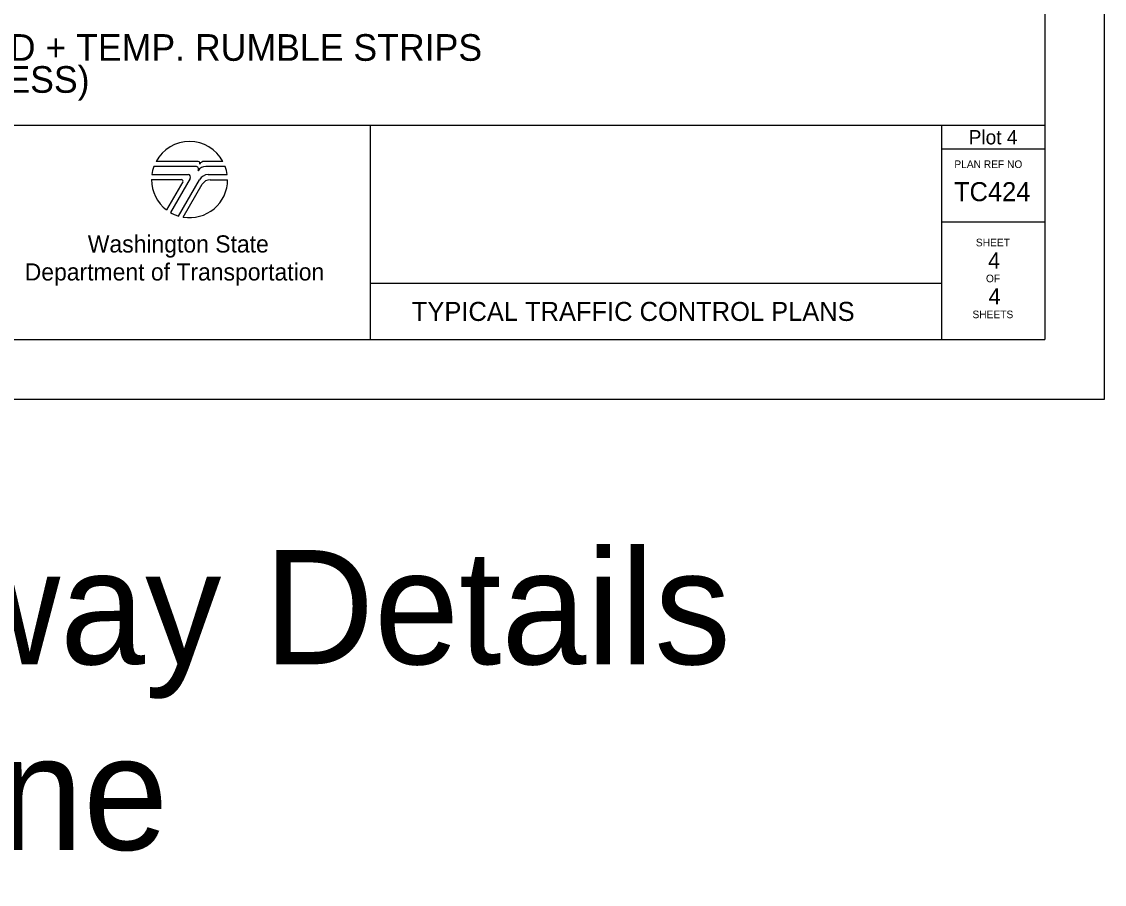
# Model space of a CAD drawing. Extents: x 99998.9 to 100095.7, y 99995 to 100010.7.
# Drawn here: x 100070.38 to 100076.06, y 99997.14 to 100001.67 of the extents above; entities that cross this region are included whole.
import ezdxf

# ---------------------------------------------------------------- set-up
doc = ezdxf.new("R2010")
doc.units = 0
for name, color, linetype in [('SH_DE_DetailHeading1Text', 7, 'Continuous'), ('SH_GI_PlotLimits', 7, 'Continuous'), ('SH_GI_SheetBorder', 7, 'Continuous'), ('SH_GI_SheetLocationText', 7, 'Continuous'), ('SH_GI_SheetTextInCells', 7, 'Continuous'), ('SH_GI_TitleBlockText', 7, 'Continuous'), ('SH_GI_WSDOTLogo', 7, 'Continuous')]:
    doc.layers.add(name, color=color, linetype=linetype)

msp = doc.modelspace()

# ---------------------------------------------------------------- linework, layer by layer
at = {"layer": 'SH_GI_PlotLimits'}
msp.add_lwpolyline([(100059.0625, 99999.6875), (100076.0625, 99999.6875), (100076.0625, 100010.6875), (100059.0625, 100010.6875)], close=True, dxfattribs=at)
at = {"layer": 'SH_GI_SheetBorder'}
for p, q in [((100075.75, 100010.375), (100075.75, 100000)), ((100060, 100001.1259), (100075.75, 100001.1259)), ((100072.2055, 100001.1259), (100072.2055, 100000)), ((100075.2079, 100001.1259), (100075.2079, 100000)), ((100075.2079, 100001.0008), (100075.75, 100001.0008)), ((100075.2079, 100000.6176), (100075.75, 100000.6176)), ((100072.2055, 100000.2955), (100075.2079, 100000.2955)), ((100060, 100000), (100075.75, 100000))]:
    msp.add_line(p, q, dxfattribs=at)
at = {"layer": 'SH_GI_WSDOTLogo'}
for p, q in [((100071.2894, 100000.9094), (100071.0697, 100000.9094)), ((100071.303, 100000.9354), (100071.0815, 100000.9354)), ((100071.433, 100000.9354), (100071.3351, 100000.9354)), ((100071.343, 100000.9094), (100071.3429, 100000.9094)), ((100071.4448, 100000.9094), (100071.343, 100000.9094)), ((100071.0572, 100000.84), (100071.2148, 100000.84)), ((100071.059, 100000.8661), (100071.2496, 100000.8661)), ((100071.261, 100000.8464), (100071.1567, 100000.6672)), ((100071.1989, 100000.6487), (100071.3089, 100000.839)), ((100071.3558, 100000.8661), (100071.4555, 100000.8661)), ((100071.3655, 100000.8394), (100071.4572, 100000.8394)), ((100071.222, 100000.8277), (100071.1364, 100000.6807)), ((100071.2244, 100000.6428), (100071.3242, 100000.8156))]:
    msp.add_line(p, q, dxfattribs=at)
for centre, radius, start, end in [((100071.2572, 100000.84), 0.2, 28.4787, 151.532), ((100071.2572, 100000.84), 0.2, 159.696, 172.5057), ((100071.2894, 100000.8946), 0.0148, 327.8418, 89.9985), ((100071.3429, 100000.861), 0.0484, 89.9953, 147.8238), ((100071.303, 100000.9263), 0.00903, 329.8742, 90.0033), ((100071.3352, 100000.9066), 0.0287, 90.0072, 148.1676), ((100071.2572, 100000.84), 0.2, 7.4943, 20.2941), ((100071.2572, 100000.84), 0.2, 179.9986, 232.8433), ((100071.2149, 100000.8318), 0.0082, 329.7436, 90), ((100071.2572, 100000.84), 0.2, 260.5455, 359.8086), ((100071.2497, 100000.853), 0.0131, 329.7683, 90), ((100071.3558, 100000.8119), 0.0542, 90, 149.9974), ((100071.3654, 100000.7918), 0.0476, 90, 150.0543), ((100071.2572, 100000.84), 0.2, 239.7929, 253.0448)]:
    msp.add_arc(centre, radius, start, end, dxfattribs=at)

# ---------------------------------------------------------------- texts
at = {"layer": 'SH_DE_DetailHeading1Text'}
for s, p in [('PILOT CAR OPERATION FOR ALTERNATING 1-LANE, 2-WAY TRAFFIC: FLAGGER-CONTROLLED + TEMP. RUMBLE STRIPS', (100061.9082, 100001.4639)), ('SEPARATED BICYCLE LANE STRATEGY (HIGHWAYS, 40 MPH OR LESS)', (100064.3029, 100001.2959))]:
    msp.add_text(s, height=0.14, rotation=360, dxfattribs=at).set_placement(p)
at = {"layer": 'SH_GI_SheetBorder'}
msp.add_text('PLAN REF NO', height=0.040032, dxfattribs=at).set_placement((100075.2747, 100000.9008))
at = {"layer": 'SH_GI_SheetLocationText'}
for s, height, p in [('Plot 4', 0.075, (100075.3497, 100001.025)), ('Access & Intersecting Roadway Details', 0.6, (100060.1422, 99998.2946)), ('Separated Bike Lane', 0.6, (100063.6511, 99997.3196))]:
    msp.add_text(s, height=height, dxfattribs=at).set_placement(p)
at = {"layer": 'SH_GI_SheetTextInCells'}
for s, height, p in [('Washington State', 0.090072, (100070.7229, 100000.4571)), ('SHEET', 0.04003, (100075.3877, 100000.4896)), ('Department of Transportation', 0.090072, (100070.3916, 100000.3101)), ('OF', 0.04003, (100075.4406, 100000.3008)), ('SHEETS', 0.04003, (100075.3698, 100000.112))]:
    msp.add_text(s, height=height, dxfattribs=at).set_placement(p)
at = {"layer": 'SH_GI_TitleBlockText'}
for s, height, p in [('TC424', 0.1, (100075.2728, 100000.7266)), ('4', 0.085, (100075.4517, 100000.3723)), ('4', 0.085, (100075.4542, 100000.1843)), ('TYPICAL TRAFFIC CONTROL PLANS', 0.1, (100072.4251, 100000.0977))]:
    msp.add_text(s, height=height, dxfattribs=at).set_placement(p)

doc.saveas('drawing.dxf')
